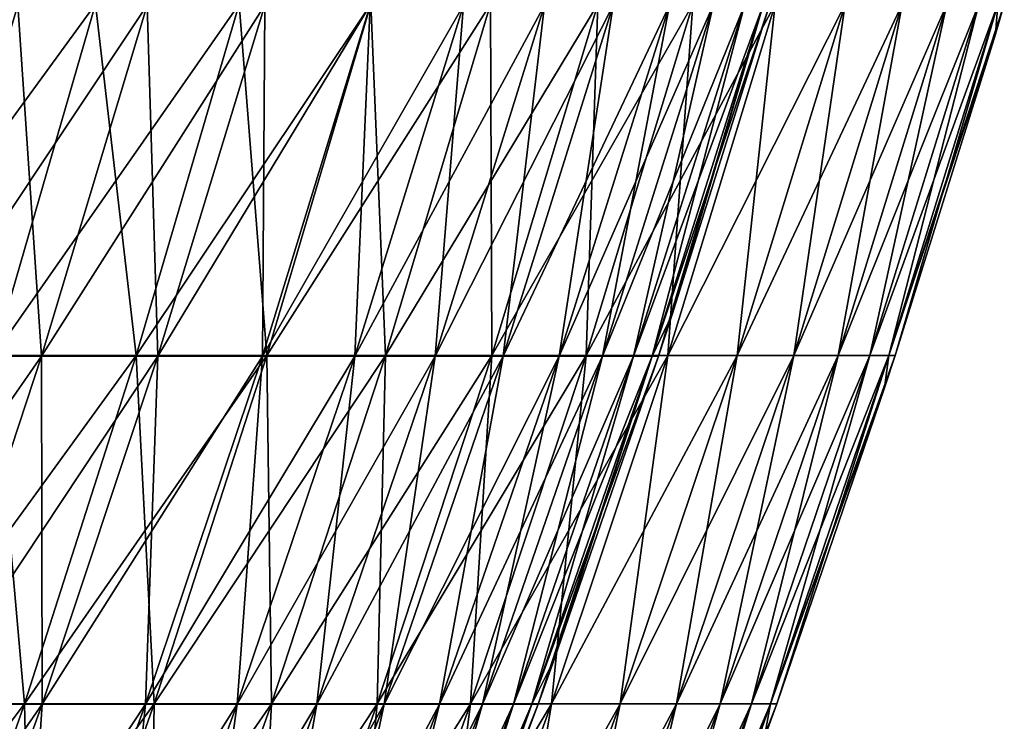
# Model space of a CAD drawing. Header units: millimetres. Extents: x -125 to 125, y -45 to 4025.
# Tile 744 of 755: x 111.07 to 119.84, y 3983.07 to 3989.32. Entities that reach past the tile are written whole.
import ezdxf

# ---------------------------------------------------------------- set-up
doc = ezdxf.new("R2010")
doc.units = ezdxf.units.MM
doc.header["$LTSCALE"] = 6.999206
for name, color, linetype in [('21', 7, 'CONTINUOUS'), ('22', 7, 'CONTINUOUS'), ('23', 7, 'CONTINUOUS'), ('24', 7, 'CONTINUOUS')]:
    doc.layers.add(name, color=color, linetype=linetype)

msp = doc.modelspace()

# ---------------------------------------------------------------- linework, layer by layer
at = {"layer": '21', "color": 7, "linetype": 'CONTINUOUS'}
for points in [[(110.3621, 3989.4591, 46.7123), (110.8413, 3986.3304, 42.9402), (111.7483, 3989.4591, 43.2915), (110.3621, 3989.4591, 46.7123)], [(110.8413, 3986.3304, 42.9402), (112.1111, 3986.3304, 39.5064), (111.7483, 3989.4591, 43.2915), (110.8413, 3986.3304, 42.9402)], [(111.7483, 3989.4591, 43.2915), (112.1111, 3986.3304, 39.5064), (113.0285, 3989.4591, 39.8297), (111.7483, 3989.4591, 43.2915)], [(112.1111, 3986.3304, 39.5064), (113.2745, 3986.3304, 36.0352), (113.0285, 3989.4591, 39.8297), (112.1111, 3986.3304, 39.5064)], [(113.0285, 3989.4591, 39.8297), (113.2745, 3986.3304, 36.0352), (114.2014, 3989.4591, 36.3301), (113.0285, 3989.4591, 39.8297)], [(113.2745, 3986.3304, 36.0352), (114.3305, 3986.3304, 32.5298), (114.2014, 3989.4591, 36.3301), (113.2745, 3986.3304, 36.0352)], [(114.2014, 3989.4591, 36.3301), (114.3305, 3986.3304, 32.5298), (115.266, 3989.4591, 32.796), (114.2014, 3989.4591, 36.3301)], [(114.3305, 3986.3304, 32.5298), (115.2781, 3986.3304, 28.9936), (115.266, 3989.4591, 32.796), (114.3305, 3986.3304, 32.5298)], [(115.266, 3989.4591, 32.796), (115.2781, 3986.3304, 28.9936), (116.2213, 3989.4591, 29.2308), (115.266, 3989.4591, 32.796)], [(115.2781, 3986.3304, 28.9936), (116.1162, 3986.3304, 25.4298), (116.2213, 3989.4591, 29.2308), (115.2781, 3986.3304, 28.9936)], [(116.1162, 3986.3304, 25.4298), (116.8443, 3986.3304, 21.842), (117.0664, 3989.4591, 25.6379), (116.1162, 3986.3304, 25.4298)], [(116.2213, 3989.4591, 29.2308), (116.1162, 3986.3304, 25.4298), (117.0664, 3989.4591, 25.6379), (116.2213, 3989.4591, 29.2308)], [(116.8443, 3986.3304, 21.842), (117.4615, 3986.3304, 18.2334), (117.8004, 3989.4591, 22.0207), (116.8443, 3986.3304, 21.842)], [(117.0664, 3989.4591, 25.6379), (116.8443, 3986.3304, 21.842), (117.8004, 3989.4591, 22.0207), (117.0664, 3989.4591, 25.6379)], [(117.4615, 3986.3304, 18.2334), (117.9673, 3986.3304, 14.6075), (118.4226, 3989.4591, 18.3826), (117.4615, 3986.3304, 18.2334)], [(117.8004, 3989.4591, 22.0207), (117.4615, 3986.3304, 18.2334), (118.4226, 3989.4591, 18.3826), (117.8004, 3989.4591, 22.0207)], [(117.9673, 3986.3304, 14.6075), (118.3612, 3986.3304, 10.9678), (118.9326, 3989.4591, 14.727), (117.9673, 3986.3304, 14.6075)], [(118.4226, 3989.4591, 18.3826), (117.9673, 3986.3304, 14.6075), (118.9326, 3989.4591, 14.727), (118.4226, 3989.4591, 18.3826)], [(118.3612, 3986.3304, 10.9678), (118.6428, 3986.3304, 7.3176), (119.3297, 3989.4591, 11.0575), (118.3612, 3986.3304, 10.9678)], [(118.9326, 3989.4591, 14.727), (118.3612, 3986.3304, 10.9678), (119.3297, 3989.4591, 11.0575), (118.9326, 3989.4591, 14.727)], [(118.6428, 3986.3304, 7.3176), (118.8119, 3986.3304, 3.6606), (119.6136, 3989.4591, 7.3775), (118.6428, 3986.3304, 7.3176)], [(119.3297, 3989.4591, 11.0575), (118.6428, 3986.3304, 7.3176), (119.6136, 3989.4591, 7.3775), (119.3297, 3989.4591, 11.0575)], [(118.8119, 3986.3304, 3.6606), (118.8682, 3986.3304), (119.7841, 3989.4591, 3.6905), (118.8119, 3986.3304, 3.6606)], [(119.6136, 3989.4591, 7.3775), (118.8119, 3986.3304, 3.6606), (119.7841, 3989.4591, 3.6905), (119.6136, 3989.4591, 7.3775)], [(119.7841, 3989.4591, 3.6905), (118.8682, 3986.3304), (119.7613, 3989.1918), (119.7841, 3989.4591, 3.6905)], [(119.8409, 3989.4591), (119.7841, 3989.4591, 3.6905), (119.7613, 3989.1918), (119.8409, 3989.4591)], [(109.8582, 3983.2282, 42.5593), (111.1167, 3983.2282, 39.156), (110.8413, 3986.3304, 42.9402), (109.8582, 3983.2282, 42.5593)], [(110.8413, 3986.3304, 42.9402), (111.1167, 3983.2282, 39.156), (112.1111, 3986.3304, 39.5064), (110.8413, 3986.3304, 42.9402)], [(111.1167, 3983.2282, 39.156), (112.2698, 3983.2282, 35.7156), (112.1111, 3986.3304, 39.5064), (111.1167, 3983.2282, 39.156)], [(112.1111, 3986.3304, 39.5064), (112.2698, 3983.2282, 35.7156), (113.2745, 3986.3304, 36.0352), (112.1111, 3986.3304, 39.5064)], [(112.2698, 3983.2282, 35.7156), (113.3164, 3983.2282, 32.2413), (113.2745, 3986.3304, 36.0352), (112.2698, 3983.2282, 35.7156)], [(113.2745, 3986.3304, 36.0352), (113.3164, 3983.2282, 32.2413), (114.3305, 3986.3304, 32.5298), (113.2745, 3986.3304, 36.0352)], [(113.3164, 3983.2282, 32.2413), (114.2556, 3983.2282, 28.7364), (114.3305, 3986.3304, 32.5298), (113.3164, 3983.2282, 32.2413)], [(114.2556, 3983.2282, 28.7364), (115.0863, 3983.2282, 25.2043), (115.2781, 3986.3304, 28.9936), (114.2556, 3983.2282, 28.7364)], [(114.3305, 3986.3304, 32.5298), (114.2556, 3983.2282, 28.7364), (115.2781, 3986.3304, 28.9936), (114.3305, 3986.3304, 32.5298)], [(115.0863, 3983.2282, 25.2043), (115.8079, 3983.2282, 21.6483), (116.1162, 3986.3304, 25.4298), (115.0863, 3983.2282, 25.2043)], [(115.2781, 3986.3304, 28.9936), (115.0863, 3983.2282, 25.2043), (116.1162, 3986.3304, 25.4298), (115.2781, 3986.3304, 28.9936)], [(115.8079, 3983.2282, 21.6483), (116.4196, 3983.2282, 18.0717), (116.8443, 3986.3304, 21.842), (115.8079, 3983.2282, 21.6483)], [(116.1162, 3986.3304, 25.4298), (115.8079, 3983.2282, 21.6483), (116.8443, 3986.3304, 21.842), (116.1162, 3986.3304, 25.4298)], [(116.4196, 3983.2282, 18.0717), (116.921, 3983.2282, 14.478), (117.4615, 3986.3304, 18.2334), (116.4196, 3983.2282, 18.0717)], [(116.8443, 3986.3304, 21.842), (116.4196, 3983.2282, 18.0717), (117.4615, 3986.3304, 18.2334), (116.8443, 3986.3304, 21.842)], [(116.921, 3983.2282, 14.478), (117.3113, 3983.2282, 10.8705), (117.9673, 3986.3304, 14.6075), (116.921, 3983.2282, 14.478)], [(117.4615, 3986.3304, 18.2334), (116.921, 3983.2282, 14.478), (117.9673, 3986.3304, 14.6075), (117.4615, 3986.3304, 18.2334)], [(117.3113, 3983.2282, 10.8705), (117.5905, 3983.2282, 7.2527), (118.3612, 3986.3304, 10.9678), (117.3113, 3983.2282, 10.8705)], [(117.9673, 3986.3304, 14.6075), (117.3113, 3983.2282, 10.8705), (118.3612, 3986.3304, 10.9678), (117.9673, 3986.3304, 14.6075)], [(117.5905, 3983.2282, 7.2527), (117.758, 3983.2282, 3.6281), (118.6428, 3986.3304, 7.3176), (117.5905, 3983.2282, 7.2527)], [(118.3612, 3986.3304, 10.9678), (117.5905, 3983.2282, 7.2527), (118.6428, 3986.3304, 7.3176), (118.3612, 3986.3304, 10.9678)], [(117.758, 3983.2282, 3.6281), (117.8139, 3983.2282), (118.8119, 3986.3304, 3.6606), (117.758, 3983.2282, 3.6281)], [(118.6428, 3986.3304, 7.3176), (117.758, 3983.2282, 3.6281), (118.8119, 3986.3304, 3.6606), (118.6428, 3986.3304, 7.3176)], [(118.8119, 3986.3304, 3.6606), (117.8139, 3983.2282), (118.7739, 3986.0415), (118.8119, 3986.3304, 3.6606)], [(118.8682, 3986.3304), (118.8119, 3986.3304, 3.6606), (118.7739, 3986.0415), (118.8682, 3986.3304)], [(109.8582, 3983.2282, 42.5593), (110.046, 3980.1548, 38.7787), (111.1167, 3983.2282, 39.156), (109.8582, 3983.2282, 42.5593)], [(110.046, 3980.1548, 38.7787), (111.188, 3980.1548, 35.3714), (111.1167, 3983.2282, 39.156), (110.046, 3980.1548, 38.7787)], [(111.1167, 3983.2282, 39.156), (111.188, 3980.1548, 35.3714), (112.2698, 3983.2282, 35.7156), (111.1167, 3983.2282, 39.156)], [(111.188, 3980.1548, 35.3714), (112.2245, 3980.1548, 31.9306), (112.2698, 3983.2282, 35.7156), (111.188, 3980.1548, 35.3714)], [(112.2245, 3980.1548, 31.9306), (113.1546, 3980.1548, 28.4595), (113.3164, 3983.2282, 32.2413), (112.2245, 3980.1548, 31.9306)], [(112.2698, 3983.2282, 35.7156), (112.2245, 3980.1548, 31.9306), (113.3164, 3983.2282, 32.2413), (112.2698, 3983.2282, 35.7156)], [(113.1546, 3980.1548, 28.4595), (113.9773, 3980.1548, 24.9614), (114.2556, 3983.2282, 28.7364), (113.1546, 3980.1548, 28.4595)], [(113.3164, 3983.2282, 32.2413), (113.1546, 3980.1548, 28.4595), (114.2556, 3983.2282, 28.7364), (113.3164, 3983.2282, 32.2413)], [(113.9773, 3980.1548, 24.9614), (114.692, 3980.1548, 21.4396), (115.0863, 3983.2282, 25.2043), (113.9773, 3980.1548, 24.9614)], [(114.2556, 3983.2282, 28.7364), (113.9773, 3980.1548, 24.9614), (115.0863, 3983.2282, 25.2043), (114.2556, 3983.2282, 28.7364)], [(114.692, 3980.1548, 21.4396), (115.2978, 3980.1548, 17.8975), (115.8079, 3983.2282, 21.6483), (114.692, 3980.1548, 21.4396)], [(115.0863, 3983.2282, 25.2043), (114.692, 3980.1548, 21.4396), (115.8079, 3983.2282, 21.6483), (115.0863, 3983.2282, 25.2043)], [(115.2978, 3980.1548, 17.8975), (115.7943, 3980.1548, 14.3384), (116.4196, 3983.2282, 18.0717), (115.2978, 3980.1548, 17.8975)], [(115.8079, 3983.2282, 21.6483), (115.2978, 3980.1548, 17.8975), (116.4196, 3983.2282, 18.0717), (115.8079, 3983.2282, 21.6483)], [(115.7943, 3980.1548, 14.3384), (116.1809, 3980.1548, 10.7657), (116.921, 3983.2282, 14.478), (115.7943, 3980.1548, 14.3384)], [(116.4196, 3983.2282, 18.0717), (115.7943, 3980.1548, 14.3384), (116.921, 3983.2282, 14.478), (116.4196, 3983.2282, 18.0717)], [(116.1809, 3980.1548, 10.7657), (116.4574, 3980.1548, 7.1828), (117.3113, 3983.2282, 10.8705), (116.1809, 3980.1548, 10.7657)], [(116.921, 3983.2282, 14.478), (116.1809, 3980.1548, 10.7657), (117.3113, 3983.2282, 10.8705), (116.921, 3983.2282, 14.478)], [(116.4574, 3980.1548, 7.1828), (116.6233, 3980.1548, 3.5931), (117.5905, 3983.2282, 7.2527), (116.4574, 3980.1548, 7.1828)], [(117.3113, 3983.2282, 10.8705), (116.4574, 3980.1548, 7.1828), (117.5905, 3983.2282, 7.2527), (117.3113, 3983.2282, 10.8705)], [(116.6233, 3980.1548, 3.5931), (116.6787, 3980.1548), (117.758, 3983.2282, 3.6281), (116.6233, 3980.1548, 3.5931)], [(117.5905, 3983.2282, 7.2527), (116.6233, 3980.1548, 3.5931), (117.758, 3983.2282, 3.6281), (117.5905, 3983.2282, 7.2527)], [(117.758, 3983.2282, 3.6281), (116.6787, 3980.1548), (117.7036, 3982.9184), (117.758, 3983.2282, 3.6281)], [(117.8139, 3983.2282), (117.758, 3983.2282, 3.6281), (117.7036, 3982.9184), (117.8139, 3983.2282)]]:
    msp.add_3dface(points, dxfattribs=at)
at = {"layer": '22', "color": 7, "linetype": 'CONTINUOUS'}
for points in [[(110.8413, 3986.3304, -42.9402), (109.4664, 3986.3304, -46.3332), (111.7483, 3989.4591, -43.2915), (110.8413, 3986.3304, -42.9402)], [(111.7483, 3989.4591, -43.2915), (109.4664, 3986.3304, -46.3332), (110.3621, 3989.4591, -46.7123), (111.7483, 3989.4591, -43.2915)], [(112.1111, 3986.3304, -39.5064), (110.8413, 3986.3304, -42.9402), (113.0285, 3989.4591, -39.8297), (112.1111, 3986.3304, -39.5064)], [(113.0285, 3989.4591, -39.8297), (110.8413, 3986.3304, -42.9402), (111.7483, 3989.4591, -43.2915), (113.0285, 3989.4591, -39.8297)], [(113.2745, 3986.3304, -36.0352), (112.1111, 3986.3304, -39.5064), (114.2014, 3989.4591, -36.3301), (113.2745, 3986.3304, -36.0352)], [(114.2014, 3989.4591, -36.3301), (112.1111, 3986.3304, -39.5064), (113.0285, 3989.4591, -39.8297), (114.2014, 3989.4591, -36.3301)], [(114.3305, 3986.3304, -32.5298), (113.2745, 3986.3304, -36.0352), (115.266, 3989.4591, -32.796), (114.3305, 3986.3304, -32.5298)], [(115.266, 3989.4591, -32.796), (113.2745, 3986.3304, -36.0352), (114.2014, 3989.4591, -36.3301), (115.266, 3989.4591, -32.796)], [(115.2781, 3986.3304, -28.9936), (114.3305, 3986.3304, -32.5298), (116.2213, 3989.4591, -29.2308), (115.2781, 3986.3304, -28.9936)], [(116.2213, 3989.4591, -29.2308), (114.3305, 3986.3304, -32.5298), (115.266, 3989.4591, -32.796), (116.2213, 3989.4591, -29.2308)], [(116.1162, 3986.3304, -25.4298), (115.2781, 3986.3304, -28.9936), (117.0664, 3989.4591, -25.6379), (116.1162, 3986.3304, -25.4298)], [(117.0664, 3989.4591, -25.6379), (115.2781, 3986.3304, -28.9936), (116.2213, 3989.4591, -29.2308), (117.0664, 3989.4591, -25.6379)], [(116.8443, 3986.3304, -21.842), (116.1162, 3986.3304, -25.4298), (117.8004, 3989.4591, -22.0207), (116.8443, 3986.3304, -21.842)], [(117.8004, 3989.4591, -22.0207), (116.1162, 3986.3304, -25.4298), (117.0664, 3989.4591, -25.6379), (117.8004, 3989.4591, -22.0207)], [(117.4615, 3986.3304, -18.2334), (116.8443, 3986.3304, -21.842), (118.4226, 3989.4591, -18.3826), (117.4615, 3986.3304, -18.2334)], [(118.4226, 3989.4591, -18.3826), (116.8443, 3986.3304, -21.842), (117.8004, 3989.4591, -22.0207), (118.4226, 3989.4591, -18.3826)], [(117.9673, 3986.3304, -14.6075), (117.4615, 3986.3304, -18.2334), (118.9326, 3989.4591, -14.727), (117.9673, 3986.3304, -14.6075)], [(118.9326, 3989.4591, -14.727), (117.4615, 3986.3304, -18.2334), (118.4226, 3989.4591, -18.3826), (118.9326, 3989.4591, -14.727)], [(118.3612, 3986.3304, -10.9678), (117.9673, 3986.3304, -14.6075), (119.3297, 3989.4591, -11.0575), (118.3612, 3986.3304, -10.9678)], [(119.3297, 3989.4591, -11.0575), (117.9673, 3986.3304, -14.6075), (118.9326, 3989.4591, -14.727), (119.3297, 3989.4591, -11.0575)], [(118.6428, 3986.3304, -7.3176), (118.3612, 3986.3304, -10.9678), (119.6136, 3989.4591, -7.3775), (118.6428, 3986.3304, -7.3176)], [(119.6136, 3989.4591, -7.3775), (118.3612, 3986.3304, -10.9678), (119.3297, 3989.4591, -11.0575), (119.6136, 3989.4591, -7.3775)], [(118.8119, 3986.3304, -3.6606), (118.6428, 3986.3304, -7.3176), (119.7841, 3989.4591, -3.6905), (118.8119, 3986.3304, -3.6606)], [(119.7841, 3989.4591, -3.6905), (118.6428, 3986.3304, -7.3176), (119.6136, 3989.4591, -7.3775), (119.7841, 3989.4591, -3.6905)], [(119.8409, 3989.4591), (119.7613, 3989.1918), (118.8119, 3986.3304, -3.6606), (119.8409, 3989.4591)], [(119.8409, 3989.4591), (118.8119, 3986.3304, -3.6606), (119.7841, 3989.4591, -3.6905), (119.8409, 3989.4591)], [(119.7613, 3989.1918), (118.8682, 3986.3304), (118.8119, 3986.3304, -3.6606), (119.7613, 3989.1918)], [(111.1167, 3983.2282, -39.156), (109.8582, 3983.2282, -42.5593), (112.1111, 3986.3304, -39.5064), (111.1167, 3983.2282, -39.156)], [(112.1111, 3986.3304, -39.5064), (109.8582, 3983.2282, -42.5593), (110.8413, 3986.3304, -42.9402), (112.1111, 3986.3304, -39.5064)], [(112.2698, 3983.2282, -35.7156), (111.1167, 3983.2282, -39.156), (113.2745, 3986.3304, -36.0352), (112.2698, 3983.2282, -35.7156)], [(113.2745, 3986.3304, -36.0352), (111.1167, 3983.2282, -39.156), (112.1111, 3986.3304, -39.5064), (113.2745, 3986.3304, -36.0352)], [(113.3164, 3983.2282, -32.2413), (112.2698, 3983.2282, -35.7156), (114.3305, 3986.3304, -32.5298), (113.3164, 3983.2282, -32.2413)], [(114.3305, 3986.3304, -32.5298), (112.2698, 3983.2282, -35.7156), (113.2745, 3986.3304, -36.0352), (114.3305, 3986.3304, -32.5298)], [(114.2556, 3983.2282, -28.7364), (113.3164, 3983.2282, -32.2413), (115.2781, 3986.3304, -28.9936), (114.2556, 3983.2282, -28.7364)], [(115.2781, 3986.3304, -28.9936), (113.3164, 3983.2282, -32.2413), (114.3305, 3986.3304, -32.5298), (115.2781, 3986.3304, -28.9936)], [(115.0863, 3983.2282, -25.2043), (114.2556, 3983.2282, -28.7364), (116.1162, 3986.3304, -25.4298), (115.0863, 3983.2282, -25.2043)], [(116.1162, 3986.3304, -25.4298), (114.2556, 3983.2282, -28.7364), (115.2781, 3986.3304, -28.9936), (116.1162, 3986.3304, -25.4298)], [(115.8079, 3983.2282, -21.6483), (115.0863, 3983.2282, -25.2043), (116.8443, 3986.3304, -21.842), (115.8079, 3983.2282, -21.6483)], [(116.8443, 3986.3304, -21.842), (115.0863, 3983.2282, -25.2043), (116.1162, 3986.3304, -25.4298), (116.8443, 3986.3304, -21.842)], [(116.4196, 3983.2282, -18.0717), (115.8079, 3983.2282, -21.6483), (117.4615, 3986.3304, -18.2334), (116.4196, 3983.2282, -18.0717)], [(117.4615, 3986.3304, -18.2334), (115.8079, 3983.2282, -21.6483), (116.8443, 3986.3304, -21.842), (117.4615, 3986.3304, -18.2334)], [(116.921, 3983.2282, -14.478), (116.4196, 3983.2282, -18.0717), (117.9673, 3986.3304, -14.6075), (116.921, 3983.2282, -14.478)], [(117.9673, 3986.3304, -14.6075), (116.4196, 3983.2282, -18.0717), (117.4615, 3986.3304, -18.2334), (117.9673, 3986.3304, -14.6075)], [(117.3113, 3983.2282, -10.8705), (116.921, 3983.2282, -14.478), (118.3612, 3986.3304, -10.9678), (117.3113, 3983.2282, -10.8705)], [(118.3612, 3986.3304, -10.9678), (116.921, 3983.2282, -14.478), (117.9673, 3986.3304, -14.6075), (118.3612, 3986.3304, -10.9678)], [(117.5905, 3983.2282, -7.2527), (117.3113, 3983.2282, -10.8705), (118.6428, 3986.3304, -7.3176), (117.5905, 3983.2282, -7.2527)], [(118.6428, 3986.3304, -7.3176), (117.3113, 3983.2282, -10.8705), (118.3612, 3986.3304, -10.9678), (118.6428, 3986.3304, -7.3176)], [(117.758, 3983.2282, -3.6281), (117.5905, 3983.2282, -7.2527), (118.8119, 3986.3304, -3.6606), (117.758, 3983.2282, -3.6281)], [(118.8119, 3986.3304, -3.6606), (117.5905, 3983.2282, -7.2527), (118.6428, 3986.3304, -7.3176), (118.8119, 3986.3304, -3.6606)], [(118.8682, 3986.3304), (118.7739, 3986.0415), (117.758, 3983.2282, -3.6281), (118.8682, 3986.3304)], [(118.8682, 3986.3304), (117.758, 3983.2282, -3.6281), (118.8119, 3986.3304, -3.6606), (118.8682, 3986.3304)], [(118.7739, 3986.0415), (117.8139, 3983.2282), (117.758, 3983.2282, -3.6281), (118.7739, 3986.0415)], [(110.046, 3980.1548, -38.7787), (108.7996, 3980.1548, -42.1492), (111.1167, 3983.2282, -39.156), (110.046, 3980.1548, -38.7787)], [(111.1167, 3983.2282, -39.156), (108.7996, 3980.1548, -42.1492), (109.8582, 3983.2282, -42.5593), (111.1167, 3983.2282, -39.156)], [(111.188, 3980.1548, -35.3714), (110.046, 3980.1548, -38.7787), (112.2698, 3983.2282, -35.7156), (111.188, 3980.1548, -35.3714)], [(112.2698, 3983.2282, -35.7156), (110.046, 3980.1548, -38.7787), (111.1167, 3983.2282, -39.156), (112.2698, 3983.2282, -35.7156)], [(112.2245, 3980.1548, -31.9306), (111.188, 3980.1548, -35.3714), (113.3164, 3983.2282, -32.2413), (112.2245, 3980.1548, -31.9306)], [(113.3164, 3983.2282, -32.2413), (111.188, 3980.1548, -35.3714), (112.2698, 3983.2282, -35.7156), (113.3164, 3983.2282, -32.2413)], [(113.1546, 3980.1548, -28.4595), (112.2245, 3980.1548, -31.9306), (114.2556, 3983.2282, -28.7364), (113.1546, 3980.1548, -28.4595)], [(114.2556, 3983.2282, -28.7364), (112.2245, 3980.1548, -31.9306), (113.3164, 3983.2282, -32.2413), (114.2556, 3983.2282, -28.7364)], [(113.9773, 3980.1548, -24.9614), (113.1546, 3980.1548, -28.4595), (115.0863, 3983.2282, -25.2043), (113.9773, 3980.1548, -24.9614)], [(115.0863, 3983.2282, -25.2043), (113.1546, 3980.1548, -28.4595), (114.2556, 3983.2282, -28.7364), (115.0863, 3983.2282, -25.2043)], [(114.692, 3980.1548, -21.4396), (113.9773, 3980.1548, -24.9614), (115.8079, 3983.2282, -21.6483), (114.692, 3980.1548, -21.4396)], [(115.8079, 3983.2282, -21.6483), (113.9773, 3980.1548, -24.9614), (115.0863, 3983.2282, -25.2043), (115.8079, 3983.2282, -21.6483)], [(115.2978, 3980.1548, -17.8975), (114.692, 3980.1548, -21.4396), (116.4196, 3983.2282, -18.0717), (115.2978, 3980.1548, -17.8975)], [(116.4196, 3983.2282, -18.0717), (114.692, 3980.1548, -21.4396), (115.8079, 3983.2282, -21.6483), (116.4196, 3983.2282, -18.0717)], [(115.7943, 3980.1548, -14.3384), (115.2978, 3980.1548, -17.8975), (116.921, 3983.2282, -14.478), (115.7943, 3980.1548, -14.3384)], [(116.921, 3983.2282, -14.478), (115.2978, 3980.1548, -17.8975), (116.4196, 3983.2282, -18.0717), (116.921, 3983.2282, -14.478)], [(116.1809, 3980.1548, -10.7657), (115.7943, 3980.1548, -14.3384), (117.3113, 3983.2282, -10.8705), (116.1809, 3980.1548, -10.7657)], [(117.3113, 3983.2282, -10.8705), (115.7943, 3980.1548, -14.3384), (116.921, 3983.2282, -14.478), (117.3113, 3983.2282, -10.8705)], [(116.4574, 3980.1548, -7.1828), (116.1809, 3980.1548, -10.7657), (117.5905, 3983.2282, -7.2527), (116.4574, 3980.1548, -7.1828)], [(117.5905, 3983.2282, -7.2527), (116.1809, 3980.1548, -10.7657), (117.3113, 3983.2282, -10.8705), (117.5905, 3983.2282, -7.2527)], [(116.6233, 3980.1548, -3.5931), (116.4574, 3980.1548, -7.1828), (117.758, 3983.2282, -3.6281), (116.6233, 3980.1548, -3.5931)], [(117.758, 3983.2282, -3.6281), (116.4574, 3980.1548, -7.1828), (117.5905, 3983.2282, -7.2527), (117.758, 3983.2282, -3.6281)], [(117.8139, 3983.2282), (117.7036, 3982.9184), (116.6233, 3980.1548, -3.5931), (117.8139, 3983.2282)], [(117.8139, 3983.2282), (116.6233, 3980.1548, -3.5931), (117.758, 3983.2282, -3.6281), (117.8139, 3983.2282)]]:
    msp.add_3dface(points, dxfattribs=at)
at = {"layer": '23', "color": 7, "linetype": 'CONTINUOUS'}
for points in [[(110.1241, 3986.3251, -38.8062), (111.267, 3986.3251, -35.3966), (111.0572, 3989.451, -39.1351), (110.1241, 3986.3251, -38.8062)], [(111.0572, 3989.451, -39.1351), (111.267, 3986.3251, -35.3966), (112.2097, 3989.451, -35.6965), (111.0572, 3989.451, -39.1351)], [(111.267, 3986.3251, -35.3966), (112.3042, 3986.3251, -31.9533), (112.2097, 3989.451, -35.6965), (111.267, 3986.3251, -35.3966)], [(112.2097, 3989.451, -35.6965), (112.3042, 3986.3251, -31.9533), (113.2558, 3989.451, -32.2241), (112.2097, 3989.451, -35.6965)], [(112.3042, 3986.3251, -31.9533), (113.235, 3986.3251, -28.4797), (113.2558, 3989.451, -32.2241), (112.3042, 3986.3251, -31.9533)], [(113.235, 3986.3251, -28.4797), (114.0583, 3986.3251, -24.9792), (114.1944, 3989.451, -28.7211), (113.235, 3986.3251, -28.4797)], [(113.2558, 3989.451, -32.2241), (113.235, 3986.3251, -28.4797), (114.1944, 3989.451, -28.7211), (113.2558, 3989.451, -32.2241)], [(114.0583, 3986.3251, -24.9792), (114.7734, 3986.3251, -21.4549), (115.0247, 3989.451, -25.1908), (114.0583, 3986.3251, -24.9792)], [(114.1944, 3989.451, -28.7211), (114.0583, 3986.3251, -24.9792), (115.0247, 3989.451, -25.1908), (114.1944, 3989.451, -28.7211)], [(114.7734, 3986.3251, -21.4549), (115.3797, 3986.3251, -17.9102), (115.7459, 3989.451, -21.6367), (114.7734, 3986.3251, -21.4549)], [(115.0247, 3989.451, -25.1908), (114.7734, 3986.3251, -21.4549), (115.7459, 3989.451, -21.6367), (115.0247, 3989.451, -25.1908)], [(115.3797, 3986.3251, -17.9102), (115.8765, 3986.3251, -14.3486), (116.3573, 3989.451, -18.062), (115.3797, 3986.3251, -17.9102)], [(115.7459, 3989.451, -21.6367), (115.3797, 3986.3251, -17.9102), (116.3573, 3989.451, -18.062), (115.7459, 3989.451, -21.6367)], [(115.8765, 3986.3251, -14.3486), (116.2634, 3986.3251, -10.7734), (116.8584, 3989.451, -14.4702), (115.8765, 3986.3251, -14.3486)], [(116.3573, 3989.451, -18.062), (115.8765, 3986.3251, -14.3486), (116.8584, 3989.451, -14.4702), (116.3573, 3989.451, -18.062)], [(116.2634, 3986.3251, -10.7734), (116.5401, 3986.3251, -7.1879), (117.2486, 3989.451, -10.8647), (116.2634, 3986.3251, -10.7734)], [(116.8584, 3989.451, -14.4702), (116.2634, 3986.3251, -10.7734), (117.2486, 3989.451, -10.8647), (116.8584, 3989.451, -14.4702)], [(116.5401, 3986.3251, -7.1879), (116.7061, 3986.3251, -3.5957), (117.5275, 3989.451, -7.2488), (116.5401, 3986.3251, -7.1879)], [(117.2486, 3989.451, -10.8647), (116.5401, 3986.3251, -7.1879), (117.5275, 3989.451, -7.2488), (117.2486, 3989.451, -10.8647)], [(116.7061, 3986.3251, -3.5957), (116.7615, 3986.3251), (117.695, 3989.451, -3.6261), (116.7061, 3986.3251, -3.5957)], [(117.5275, 3989.451, -7.2488), (116.7061, 3986.3251, -3.5957), (117.695, 3989.451, -3.6261), (117.5275, 3989.451, -7.2488)], [(117.695, 3989.451, -3.6261), (116.7615, 3986.3251), (116.8835, 3986.6953), (117.695, 3989.451, -3.6261)], [(117.7509, 3989.451), (117.695, 3989.451, -3.6261), (116.8835, 3986.6953), (117.7509, 3989.451)], [(110.1241, 3986.3251, -38.8062), (110.2451, 3983.2267, -35.0715), (111.267, 3986.3251, -35.3966), (110.1241, 3986.3251, -38.8062)], [(110.2451, 3983.2267, -35.0715), (111.2728, 3983.2267, -31.6599), (111.267, 3986.3251, -35.3966), (110.2451, 3983.2267, -35.0715)], [(111.267, 3986.3251, -35.3966), (111.2728, 3983.2267, -31.6599), (112.3042, 3986.3251, -31.9533), (111.267, 3986.3251, -35.3966)], [(111.2728, 3983.2267, -31.6599), (112.195, 3983.2267, -28.2182), (112.3042, 3986.3251, -31.9533), (111.2728, 3983.2267, -31.6599)], [(112.195, 3983.2267, -28.2182), (113.0108, 3983.2267, -24.7497), (113.235, 3986.3251, -28.4797), (112.195, 3983.2267, -28.2182)], [(112.3042, 3986.3251, -31.9533), (112.195, 3983.2267, -28.2182), (113.235, 3986.3251, -28.4797), (112.3042, 3986.3251, -31.9533)], [(113.0108, 3983.2267, -24.7497), (113.7194, 3983.2267, -21.2578), (114.0583, 3986.3251, -24.9792), (113.0108, 3983.2267, -24.7497)], [(113.235, 3986.3251, -28.4797), (113.0108, 3983.2267, -24.7497), (114.0583, 3986.3251, -24.9792), (113.235, 3986.3251, -28.4797)], [(113.7194, 3983.2267, -21.2578), (114.3201, 3983.2267, -17.7458), (114.7734, 3986.3251, -21.4549), (113.7194, 3983.2267, -21.2578)], [(114.0583, 3986.3251, -24.9792), (113.7194, 3983.2267, -21.2578), (114.7734, 3986.3251, -21.4549), (114.0583, 3986.3251, -24.9792)], [(114.3201, 3983.2267, -17.7458), (114.8123, 3983.2267, -14.2168), (115.3797, 3986.3251, -17.9102), (114.3201, 3983.2267, -17.7458)], [(114.7734, 3986.3251, -21.4549), (114.3201, 3983.2267, -17.7458), (115.3797, 3986.3251, -17.9102), (114.7734, 3986.3251, -21.4549)], [(114.8123, 3983.2267, -14.2168), (115.1957, 3983.2267, -10.6745), (115.8765, 3986.3251, -14.3486), (114.8123, 3983.2267, -14.2168)], [(115.3797, 3986.3251, -17.9102), (114.8123, 3983.2267, -14.2168), (115.8765, 3986.3251, -14.3486), (115.3797, 3986.3251, -17.9102)], [(115.1957, 3983.2267, -10.6745), (115.4698, 3983.2267, -7.1219), (116.2634, 3986.3251, -10.7734), (115.1957, 3983.2267, -10.6745)], [(115.8765, 3986.3251, -14.3486), (115.1957, 3983.2267, -10.6745), (116.2634, 3986.3251, -10.7734), (115.8765, 3986.3251, -14.3486)], [(115.4698, 3983.2267, -7.1219), (115.6343, 3983.2267, -3.5627), (116.5401, 3986.3251, -7.1879), (115.4698, 3983.2267, -7.1219)], [(116.2634, 3986.3251, -10.7734), (115.4698, 3983.2267, -7.1219), (116.5401, 3986.3251, -7.1879), (116.2634, 3986.3251, -10.7734)], [(115.6343, 3983.2267, -3.5627), (115.6892, 3983.2267), (116.7061, 3986.3251, -3.5957), (115.6343, 3983.2267, -3.5627)], [(116.5401, 3986.3251, -7.1879), (115.6343, 3983.2267, -3.5627), (116.7061, 3986.3251, -3.5957), (116.5401, 3986.3251, -7.1879)], [(116.7061, 3986.3251, -3.5957), (115.6892, 3983.2267), (115.832, 3983.6244), (116.7061, 3986.3251, -3.5957)], [(116.7615, 3986.3251), (116.7061, 3986.3251, -3.5957), (115.832, 3983.6244), (116.7615, 3986.3251)], [(110.1624, 3980.158, -31.3439), (111.0754, 3980.158, -27.9366), (111.2728, 3983.2267, -31.6599), (110.1624, 3980.158, -31.3439)], [(110.2451, 3983.2267, -35.0715), (110.1624, 3980.158, -31.3439), (111.2728, 3983.2267, -31.6599), (110.2451, 3983.2267, -35.0715)], [(111.0754, 3980.158, -27.9366), (111.883, 3980.158, -24.5028), (112.195, 3983.2267, -28.2182), (111.0754, 3980.158, -27.9366)], [(111.2728, 3983.2267, -31.6599), (111.0754, 3980.158, -27.9366), (112.195, 3983.2267, -28.2182), (111.2728, 3983.2267, -31.6599)], [(111.883, 3980.158, -24.5028), (112.5845, 3980.158, -21.0457), (113.0108, 3983.2267, -24.7497), (111.883, 3980.158, -24.5028)], [(112.195, 3983.2267, -28.2182), (111.883, 3980.158, -24.5028), (113.0108, 3983.2267, -24.7497), (112.195, 3983.2267, -28.2182)], [(112.5845, 3980.158, -21.0457), (113.1792, 3980.158, -17.5687), (113.7194, 3983.2267, -21.2578), (112.5845, 3980.158, -21.0457)], [(113.0108, 3983.2267, -24.7497), (112.5845, 3980.158, -21.0457), (113.7194, 3983.2267, -21.2578), (113.0108, 3983.2267, -24.7497)], [(113.1792, 3980.158, -17.5687), (113.6666, 3980.158, -14.075), (114.3201, 3983.2267, -17.7458), (113.1792, 3980.158, -17.5687)], [(113.7194, 3983.2267, -21.2578), (113.1792, 3980.158, -17.5687), (114.3201, 3983.2267, -17.7458), (113.7194, 3983.2267, -21.2578)], [(113.6666, 3980.158, -14.075), (114.0461, 3980.158, -10.5679), (114.8123, 3983.2267, -14.2168), (113.6666, 3980.158, -14.075)], [(114.3201, 3983.2267, -17.7458), (113.6666, 3980.158, -14.075), (114.8123, 3983.2267, -14.2168), (114.3201, 3983.2267, -17.7458)], [(114.0461, 3980.158, -10.5679), (114.3174, 3980.158, -7.0509), (115.1957, 3983.2267, -10.6745), (114.0461, 3980.158, -10.5679)], [(114.8123, 3983.2267, -14.2168), (114.0461, 3980.158, -10.5679), (115.1957, 3983.2267, -10.6745), (114.8123, 3983.2267, -14.2168)], [(114.3174, 3980.158, -7.0509), (114.4804, 3980.158, -3.5271), (115.4698, 3983.2267, -7.1219), (114.3174, 3980.158, -7.0509)], [(115.1957, 3983.2267, -10.6745), (114.3174, 3980.158, -7.0509), (115.4698, 3983.2267, -7.1219), (115.1957, 3983.2267, -10.6745)], [(114.4804, 3980.158, -3.5271), (114.5347, 3980.158), (115.6343, 3983.2267, -3.5627), (114.4804, 3980.158, -3.5271)], [(115.4698, 3983.2267, -7.1219), (114.4804, 3980.158, -3.5271), (115.6343, 3983.2267, -3.5627), (115.4698, 3983.2267, -7.1219)], [(115.6343, 3983.2267, -3.5627), (114.5347, 3980.158), (114.6999, 3980.5822), (115.6343, 3983.2267, -3.5627)], [(115.6892, 3983.2267), (115.6343, 3983.2267, -3.5627), (114.6999, 3980.5822), (115.6892, 3983.2267)]]:
    msp.add_3dface(points, dxfattribs=at)
at = {"layer": '24', "color": 7, "linetype": 'CONTINUOUS'}
for points in [[(111.267, 3986.3251, 35.3966), (110.1241, 3986.3251, 38.8062), (112.2097, 3989.451, 35.6965), (111.267, 3986.3251, 35.3966)], [(112.2097, 3989.451, 35.6965), (110.1241, 3986.3251, 38.8062), (111.0572, 3989.451, 39.1351), (112.2097, 3989.451, 35.6965)], [(112.3042, 3986.3251, 31.9533), (111.267, 3986.3251, 35.3966), (113.2558, 3989.451, 32.2241), (112.3042, 3986.3251, 31.9533)], [(113.2558, 3989.451, 32.2241), (111.267, 3986.3251, 35.3966), (112.2097, 3989.451, 35.6965), (113.2558, 3989.451, 32.2241)], [(113.235, 3986.3251, 28.4797), (112.3042, 3986.3251, 31.9533), (114.1944, 3989.451, 28.7211), (113.235, 3986.3251, 28.4797)], [(114.1944, 3989.451, 28.7211), (112.3042, 3986.3251, 31.9533), (113.2558, 3989.451, 32.2241), (114.1944, 3989.451, 28.7211)], [(114.0583, 3986.3251, 24.9792), (113.235, 3986.3251, 28.4797), (115.0247, 3989.451, 25.1908), (114.0583, 3986.3251, 24.9792)], [(115.0247, 3989.451, 25.1908), (113.235, 3986.3251, 28.4797), (114.1944, 3989.451, 28.7211), (115.0247, 3989.451, 25.1908)], [(114.7734, 3986.3251, 21.4549), (114.0583, 3986.3251, 24.9792), (115.7459, 3989.451, 21.6367), (114.7734, 3986.3251, 21.4549)], [(115.7459, 3989.451, 21.6367), (114.0583, 3986.3251, 24.9792), (115.0247, 3989.451, 25.1908), (115.7459, 3989.451, 21.6367)], [(115.3797, 3986.3251, 17.9102), (114.7734, 3986.3251, 21.4549), (116.3573, 3989.451, 18.062), (115.3797, 3986.3251, 17.9102)], [(116.3573, 3989.451, 18.062), (114.7734, 3986.3251, 21.4549), (115.7459, 3989.451, 21.6367), (116.3573, 3989.451, 18.062)], [(115.8765, 3986.3251, 14.3486), (115.3797, 3986.3251, 17.9102), (116.8584, 3989.451, 14.4702), (115.8765, 3986.3251, 14.3486)], [(116.8584, 3989.451, 14.4702), (115.3797, 3986.3251, 17.9102), (116.3573, 3989.451, 18.062), (116.8584, 3989.451, 14.4702)], [(116.2634, 3986.3251, 10.7734), (115.8765, 3986.3251, 14.3486), (117.2486, 3989.451, 10.8647), (116.2634, 3986.3251, 10.7734)], [(117.2486, 3989.451, 10.8647), (115.8765, 3986.3251, 14.3486), (116.8584, 3989.451, 14.4702), (117.2486, 3989.451, 10.8647)], [(116.5401, 3986.3251, 7.1879), (116.2634, 3986.3251, 10.7734), (117.5275, 3989.451, 7.2488), (116.5401, 3986.3251, 7.1879)], [(117.5275, 3989.451, 7.2488), (116.2634, 3986.3251, 10.7734), (117.2486, 3989.451, 10.8647), (117.5275, 3989.451, 7.2488)], [(116.7061, 3986.3251, 3.5957), (116.5401, 3986.3251, 7.1879), (117.695, 3989.451, 3.6261), (116.7061, 3986.3251, 3.5957)], [(117.695, 3989.451, 3.6261), (116.5401, 3986.3251, 7.1879), (117.5275, 3989.451, 7.2488), (117.695, 3989.451, 3.6261)], [(117.7509, 3989.451), (116.8835, 3986.6953), (116.7061, 3986.3251, 3.5957), (117.7509, 3989.451)], [(117.7509, 3989.451), (116.7061, 3986.3251, 3.5957), (117.695, 3989.451, 3.6261), (117.7509, 3989.451)], [(116.8835, 3986.6953), (116.7615, 3986.3251), (116.7061, 3986.3251, 3.5957), (116.8835, 3986.6953)], [(110.2451, 3983.2267, 35.0715), (109.1128, 3983.2267, 38.4499), (111.267, 3986.3251, 35.3966), (110.2451, 3983.2267, 35.0715)], [(111.267, 3986.3251, 35.3966), (109.1128, 3983.2267, 38.4499), (110.1241, 3986.3251, 38.8062), (111.267, 3986.3251, 35.3966)], [(111.2728, 3983.2267, 31.6599), (110.2451, 3983.2267, 35.0715), (112.3042, 3986.3251, 31.9533), (111.2728, 3983.2267, 31.6599)], [(112.3042, 3986.3251, 31.9533), (110.2451, 3983.2267, 35.0715), (111.267, 3986.3251, 35.3966), (112.3042, 3986.3251, 31.9533)], [(112.195, 3983.2267, 28.2182), (111.2728, 3983.2267, 31.6599), (113.235, 3986.3251, 28.4797), (112.195, 3983.2267, 28.2182)], [(113.235, 3986.3251, 28.4797), (111.2728, 3983.2267, 31.6599), (112.3042, 3986.3251, 31.9533), (113.235, 3986.3251, 28.4797)], [(113.0108, 3983.2267, 24.7497), (112.195, 3983.2267, 28.2182), (114.0583, 3986.3251, 24.9792), (113.0108, 3983.2267, 24.7497)], [(114.0583, 3986.3251, 24.9792), (112.195, 3983.2267, 28.2182), (113.235, 3986.3251, 28.4797), (114.0583, 3986.3251, 24.9792)], [(113.7194, 3983.2267, 21.2578), (113.0108, 3983.2267, 24.7497), (114.7734, 3986.3251, 21.4549), (113.7194, 3983.2267, 21.2578)], [(114.7734, 3986.3251, 21.4549), (113.0108, 3983.2267, 24.7497), (114.0583, 3986.3251, 24.9792), (114.7734, 3986.3251, 21.4549)], [(114.3201, 3983.2267, 17.7458), (113.7194, 3983.2267, 21.2578), (115.3797, 3986.3251, 17.9102), (114.3201, 3983.2267, 17.7458)], [(115.3797, 3986.3251, 17.9102), (113.7194, 3983.2267, 21.2578), (114.7734, 3986.3251, 21.4549), (115.3797, 3986.3251, 17.9102)], [(114.8123, 3983.2267, 14.2168), (114.3201, 3983.2267, 17.7458), (115.8765, 3986.3251, 14.3486), (114.8123, 3983.2267, 14.2168)], [(115.8765, 3986.3251, 14.3486), (114.3201, 3983.2267, 17.7458), (115.3797, 3986.3251, 17.9102), (115.8765, 3986.3251, 14.3486)], [(115.1957, 3983.2267, 10.6745), (114.8123, 3983.2267, 14.2168), (116.2634, 3986.3251, 10.7734), (115.1957, 3983.2267, 10.6745)], [(116.2634, 3986.3251, 10.7734), (114.8123, 3983.2267, 14.2168), (115.8765, 3986.3251, 14.3486), (116.2634, 3986.3251, 10.7734)], [(115.4698, 3983.2267, 7.1219), (115.1957, 3983.2267, 10.6745), (116.5401, 3986.3251, 7.1879), (115.4698, 3983.2267, 7.1219)], [(116.5401, 3986.3251, 7.1879), (115.1957, 3983.2267, 10.6745), (116.2634, 3986.3251, 10.7734), (116.5401, 3986.3251, 7.1879)], [(115.6343, 3983.2267, 3.5627), (115.4698, 3983.2267, 7.1219), (116.7061, 3986.3251, 3.5957), (115.6343, 3983.2267, 3.5627)], [(116.7061, 3986.3251, 3.5957), (115.4698, 3983.2267, 7.1219), (116.5401, 3986.3251, 7.1879), (116.7061, 3986.3251, 3.5957)], [(116.7615, 3986.3251), (115.832, 3983.6244), (115.6343, 3983.2267, 3.5627), (116.7615, 3986.3251)], [(116.7615, 3986.3251), (115.6343, 3983.2267, 3.5627), (116.7061, 3986.3251, 3.5957), (116.7615, 3986.3251)], [(115.832, 3983.6244), (115.6892, 3983.2267), (115.6343, 3983.2267, 3.5627), (115.832, 3983.6244)], [(110.1624, 3980.158, 31.3439), (109.1449, 3980.158, 34.7215), (111.2728, 3983.2267, 31.6599), (110.1624, 3980.158, 31.3439)], [(111.2728, 3983.2267, 31.6599), (109.1449, 3980.158, 34.7215), (110.2451, 3983.2267, 35.0715), (111.2728, 3983.2267, 31.6599)], [(111.0754, 3980.158, 27.9366), (110.1624, 3980.158, 31.3439), (112.195, 3983.2267, 28.2182), (111.0754, 3980.158, 27.9366)], [(112.195, 3983.2267, 28.2182), (110.1624, 3980.158, 31.3439), (111.2728, 3983.2267, 31.6599), (112.195, 3983.2267, 28.2182)], [(111.883, 3980.158, 24.5028), (111.0754, 3980.158, 27.9366), (113.0108, 3983.2267, 24.7497), (111.883, 3980.158, 24.5028)], [(113.0108, 3983.2267, 24.7497), (111.0754, 3980.158, 27.9366), (112.195, 3983.2267, 28.2182), (113.0108, 3983.2267, 24.7497)], [(112.5845, 3980.158, 21.0457), (111.883, 3980.158, 24.5028), (113.7194, 3983.2267, 21.2578), (112.5845, 3980.158, 21.0457)], [(113.7194, 3983.2267, 21.2578), (111.883, 3980.158, 24.5028), (113.0108, 3983.2267, 24.7497), (113.7194, 3983.2267, 21.2578)], [(113.1792, 3980.158, 17.5687), (112.5845, 3980.158, 21.0457), (114.3201, 3983.2267, 17.7458), (113.1792, 3980.158, 17.5687)], [(114.3201, 3983.2267, 17.7458), (112.5845, 3980.158, 21.0457), (113.7194, 3983.2267, 21.2578), (114.3201, 3983.2267, 17.7458)], [(113.6666, 3980.158, 14.075), (113.1792, 3980.158, 17.5687), (114.8123, 3983.2267, 14.2168), (113.6666, 3980.158, 14.075)], [(114.8123, 3983.2267, 14.2168), (113.1792, 3980.158, 17.5687), (114.3201, 3983.2267, 17.7458), (114.8123, 3983.2267, 14.2168)], [(114.0461, 3980.158, 10.5679), (113.6666, 3980.158, 14.075), (115.1957, 3983.2267, 10.6745), (114.0461, 3980.158, 10.5679)], [(115.1957, 3983.2267, 10.6745), (113.6666, 3980.158, 14.075), (114.8123, 3983.2267, 14.2168), (115.1957, 3983.2267, 10.6745)], [(114.3174, 3980.158, 7.0509), (114.0461, 3980.158, 10.5679), (115.4698, 3983.2267, 7.1219), (114.3174, 3980.158, 7.0509)], [(115.4698, 3983.2267, 7.1219), (114.0461, 3980.158, 10.5679), (115.1957, 3983.2267, 10.6745), (115.4698, 3983.2267, 7.1219)], [(114.4804, 3980.158, 3.5271), (114.3174, 3980.158, 7.0509), (115.6343, 3983.2267, 3.5627), (114.4804, 3980.158, 3.5271)], [(115.6343, 3983.2267, 3.5627), (114.3174, 3980.158, 7.0509), (115.4698, 3983.2267, 7.1219), (115.6343, 3983.2267, 3.5627)], [(115.6892, 3983.2267), (114.6999, 3980.5822), (114.4804, 3980.158, 3.5271), (115.6892, 3983.2267)], [(115.6892, 3983.2267), (114.4804, 3980.158, 3.5271), (115.6343, 3983.2267, 3.5627), (115.6892, 3983.2267)]]:
    msp.add_3dface(points, dxfattribs=at)

doc.saveas('drawing.dxf')
